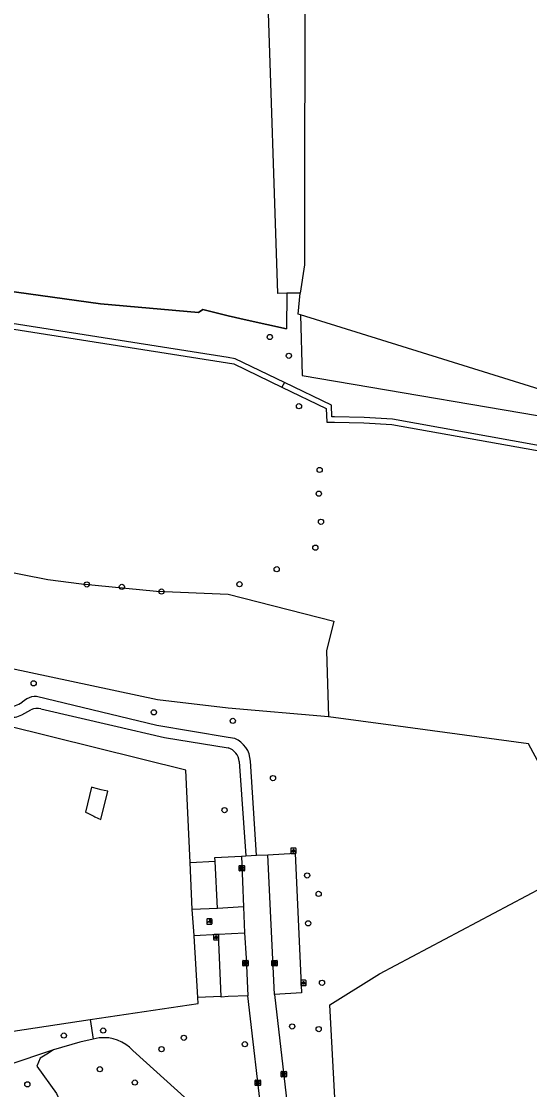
# Model space of a CAD drawing. Extents: x 160203 to 161526, y 379529 to 381797.
# Drawn here: x 160961.1 to 161056.6, y 380931.5 to 381132.5 of the extents above; entities that cross this region are included whole.
import ezdxf

# ---------------------------------------------------------------- set-up
doc = ezdxf.new("R2010")
doc.units = 0
for name, color, linetype in [('IMGEO_Boom', 7, 'Continuous'), ('IMGEO_Bouwland', 7, 'Continuous'), ('IMGEO_Gemengd_bos', 7, 'Continuous'), ('IMGEO_Grasland_agrarisch', 7, 'Continuous'), ('IMGEO_Groenvoorziening', 7, 'Continuous'), ('IMGEO_Haag', 7, 'Continuous'), ('IMGEO_Hek', 7, 'Continuous'), ('IMGEO_Houtwal', 7, 'Continuous'), ('IMGEO_Kolk', 7, 'Continuous'), ('IMGEO_Lichtpunt', 7, 'Continuous'), ('IMGEO_Loofbos', 7, 'Continuous'), ('IMGEO_Pand', 7, 'Continuous'), ('IMGEO_Parkeervlak_open', 7, 'Continuous'), ('IMGEO_Poller', 7, 'Continuous'), ('IMGEO_Rijbaan_lokaal_gesloten', 7, 'Continuous'), ('IMGEO_Rioolput', 7, 'Continuous'), ('IMGEO_Voetpad_halfverhard', 7, 'Continuous'), ('IMGEO_Voetpad_open', 7, 'Continuous')]:
    doc.layers.add(name, color=color, linetype=linetype)

msp = doc.modelspace()

# ---------------------------------------------------------------- linework, layer by layer
at = {"layer": 'IMGEO_Boom'}
for centre in [(161007.79, 381073.08), (161011.38, 381069.55), (161013.28, 381060.07), (161017.16, 381048.08), (161017.01, 381043.61), (161017.42, 381038.33), (161016.36, 381033.45), (161009.1, 381029.41), (160973.43, 381026.55), (160980.01, 381026.09), (160987.44, 381025.21), (161002.1, 381026.58), (160963.42, 381007.95), (160986.01, 381002.49), (161000.84, 381000.88), (161008.4, 380990.11), (160999.29, 380984.09), (161014.81, 380971.8), (161016.98, 380968.33), (161015.01, 380962.8), (161017.61, 380951.62), (160976.49, 380942.64), (161012.01, 380943.4), (161016.99, 380942.91), (160969.11, 380941.7), (160991.66, 380941.27), (160987.45, 380939.13), (161003.11, 380940.06), (160975.86, 380935.36), (160962.24, 380932.51), (160982.45, 380932.86)]:
    msp.add_circle(centre, 0.489, dxfattribs=at)
at = {"layer": 'IMGEO_Bouwland'}
for points in [[(161010.97, 381081.3), (161010.95, 381074.65), (161003.55, 381076.23), (161000, 381077.09), (160995.21, 381078.26), (160994.38, 381077.68), (160975.97, 381079.3), (160943.93, 381083.76), (160939.3, 381085.02), (160993.95, 381250), (160994.1, 381250.44), (160995.16, 381250.16), (160995.77, 381250), (161000, 381248.89), (161006.71, 381247.12)], [(161013.59, 381077.26), (161013.12, 381077.39), (161013.49, 381081.36)], [(161068.04, 381060.28), (161013.59, 381077.26)]]:
    msp.add_lwpolyline(points, dxfattribs=at)
at = {"layer": 'IMGEO_Gemengd_bos'}
for points in [[(161018.8, 381001.64), (161000, 381003.3), (160986.68, 381004.85), (160950.47, 381012.57), (160935.11, 381017.02), (160920.81, 381022.1), (160918.39, 381024.25), (160922.87, 381036.49)], [(160922.87, 381036.49), (160941.6, 381032.67), (160951.77, 381030.31), (160966.1, 381027.45), (160972.41, 381026.64), (160986.5, 381025.29), (161000, 381024.69), (161019.82, 381019.66), (161018.47, 381014.06), (161018.8, 381001.64)]]:
    msp.add_lwpolyline(points, dxfattribs=at)
at = {"layer": 'IMGEO_Grasland_agrarisch'}
msp.add_lwpolyline([(161068.31, 380974.47), (161056.42, 380996.59), (161031, 381000), (161018.8, 381001.64)], dxfattribs=at)
at = {"layer": 'IMGEO_Groenvoorziening'}
for points in [[(161013.59, 381077.26), (161013.86, 381065.85), (161067.7, 381056.71), (161068.04, 381060.28)], [(160938.04, 380939.26), (160974.07, 380944.7)], [(160967.13, 380939), (160949.39, 380933.08), (160944.09, 380932.51), (160939.23, 380932.22)]]:
    msp.add_lwpolyline(points, dxfattribs=at)
at = {"layer": 'IMGEO_Haag'}
for points in [[(161010.57, 381064.52), (161001.32, 381068.97), (161000, 381069.23), (160941.43, 381078.44), (160937.19, 381078.73), (160936.75, 381077.75)], [(160936.75, 381077.75), (160941.32, 381077.44), (161001.01, 381068.01), (161010.08, 381063.64)], [(161010.57, 381064.52), (161010.08, 381063.64)], [(161010.08, 381063.64), (161018.4, 381059.63), (161018.52, 381057.08), (161019.99, 381057.05), (161025.46, 381056.97), (161030.75, 381056.62), (161057.71, 381051.79), (161080.84, 381047.41)], [(161092.15, 381046.67), (161089.15, 381047.04), (161082.69, 381048.08), (161057.89, 381052.77), (161030.88, 381057.61), (161025.51, 381057.97), (161019.96, 381058.05), (161019.48, 381058.06), (161019.37, 381060.27), (161010.57, 381064.52)]]:
    msp.add_lwpolyline(points, dxfattribs=at)
at = {"layer": 'IMGEO_Hek'}
msp.add_lwpolyline([(160995.16, 381250.16), (160994.1, 381250.44), (160993.95, 381250), (160939.3, 381085.02), (160943.93, 381083.76), (160975.97, 381079.3), (160994.38, 381077.68), (160995.21, 381078.26), (161000, 381077.09), (161003.55, 381076.23), (161010.95, 381074.65)], dxfattribs=at)
at = {"layer": 'IMGEO_Houtwal'}
for points in [[(161010.97, 381081.3), (161009.28, 381081.26), (161007.34, 381139.77), (161006.78, 381168.69), (161006.96, 381196.82), (161010.41, 381196.55)], [(161013.52, 381196.31), (161014.4, 381147.63), (161014.3, 381086.66), (161013.49, 381081.36)], [(161013.49, 381081.36), (161010.97, 381081.3)]]:
    msp.add_lwpolyline(points, dxfattribs=at)
at = {"layer": 'IMGEO_Kolk'}
for p, q in [((161002.73, 380954.89), (161002.73, 380955.74)), ((161002.81, 380955.81), (161003.66, 380955.81)), ((161003.22, 380955.59), (161003.25, 380955.59)), ((161003.24, 380955.03), (161003.22, 380955.03)), ((161003.73, 380955.74), (161003.73, 380954.89)), ((161008.21, 380954.89), (161008.21, 380955.74)), ((161008.28, 380955.81), (161009.13, 380955.81)), ((161008.69, 380955.59), (161008.72, 380955.59)), ((161008.72, 380955.03), (161008.69, 380955.03)), ((161009.21, 380955.74), (161009.21, 380954.89)), ((161003.66, 380954.81), (161002.81, 380954.81)), ((161009.13, 380954.81), (161008.28, 380954.81)), ((161009.99, 380934.93), (161010.84, 380934.93)), ((161005.04, 380932.39), (161005.04, 380933.25)), ((161005.12, 380933.32), (161005.97, 380933.32)), ((161005.53, 380933.1), (161005.55, 380933.1)), ((161006.04, 380933.25), (161006.04, 380932.39)), ((161009.91, 380934), (161009.91, 380934.85)), ((161010.84, 380933.93), (161009.99, 380933.93)), ((161010.4, 380934.71), (161010.43, 380934.71)), ((161010.42, 380934.15), (161010.4, 380934.15)), ((161010.91, 380934.85), (161010.91, 380934)), ((161005.97, 380932.32), (161005.12, 380932.32)), ((161005.55, 380932.54), (161005.53, 380932.54))]:
    msp.add_line(p, q, dxfattribs=at)
for points in [[(161002.73, 380954.89), (161002.73, 380955.74)], [(161002.81, 380955.81), (161003.66, 380955.81)], [(161003.05, 380955.51), (161003.18, 380955.51), (161003.18, 380955.36), (161003.31, 380955.51), (161003.47, 380955.51), (161003.32, 380955.36), (161003.48, 380955.11), (161003.32, 380955.11), (161003.24, 380955.28), (161003.18, 380955.21), (161003.18, 380955.11), (161003.05, 380955.11), (161003.05, 380955.51)], [(161003.73, 380955.74), (161003.73, 380954.89)], [(161008.21, 380954.89), (161008.21, 380955.74)], [(161008.28, 380955.81), (161009.13, 380955.81)], [(161008.53, 380955.51), (161008.65, 380955.51), (161008.65, 380955.36), (161008.78, 380955.51), (161008.94, 380955.51), (161008.8, 380955.36), (161008.95, 380955.11), (161008.8, 380955.11), (161008.71, 380955.28), (161008.65, 380955.21), (161008.65, 380955.11), (161008.53, 380955.11), (161008.53, 380955.51)], [(161009.21, 380955.74), (161009.21, 380954.89)], [(161003.66, 380954.81), (161002.81, 380954.81)], [(161009.13, 380954.81), (161008.28, 380954.81)], [(161009.99, 380934.93), (161010.84, 380934.93)], [(161005.04, 380932.39), (161005.04, 380933.25)], [(161005.12, 380933.32), (161005.97, 380933.32)], [(161005.36, 380933.02), (161005.49, 380933.02), (161005.49, 380932.87), (161005.61, 380933.02), (161005.78, 380933.02), (161005.63, 380932.87), (161005.79, 380932.62), (161005.63, 380932.62), (161005.55, 380932.79), (161005.49, 380932.72), (161005.49, 380932.62), (161005.36, 380932.62), (161005.36, 380933.02)], [(161006.04, 380933.25), (161006.04, 380932.39)], [(161009.91, 380934), (161009.91, 380934.85)], [(161010.84, 380933.93), (161009.99, 380933.93)], [(161010.23, 380934.63), (161010.36, 380934.63), (161010.36, 380934.47), (161010.49, 380934.63), (161010.65, 380934.63), (161010.5, 380934.48), (161010.66, 380934.23), (161010.5, 380934.23), (161010.42, 380934.39), (161010.36, 380934.32), (161010.36, 380934.23), (161010.23, 380934.23), (161010.23, 380934.63)], [(161010.91, 380934.85), (161010.91, 380934)], [(161005.97, 380932.32), (161005.12, 380932.32)]]:
    msp.add_lwpolyline(points, dxfattribs=at)
for centre, start, end in [((161002.81, 380955.74), 91.552, 178.448), ((161002.81, 380955.74), 91.552, 178.448), ((161003.66, 380955.74), 1.552, 88.448), ((161003.66, 380955.74), 1.552, 88.448), ((161008.28, 380955.74), 91.552, 178.448), ((161008.28, 380955.74), 91.552, 178.448), ((161009.13, 380955.74), 1.552, 88.448), ((161009.13, 380955.74), 1.552, 88.448), ((161002.81, 380954.89), 181.552, 268.448), ((161002.81, 380954.89), 181.552, 268.448), ((161003.66, 380954.89), 271.552, 358.448), ((161003.66, 380954.89), 271.552, 358.448), ((161008.28, 380954.89), 181.552, 268.448), ((161008.28, 380954.89), 181.552, 268.448), ((161009.13, 380954.89), 271.552, 358.448), ((161009.13, 380954.89), 271.552, 358.448), ((161009.99, 380934.85), 91.552, 178.448), ((161009.99, 380934.85), 91.552, 178.448), ((161010.84, 380934.85), 1.552, 88.448), ((161010.84, 380934.85), 1.552, 88.448), ((161005.12, 380933.25), 91.552, 178.448), ((161005.12, 380933.25), 91.552, 178.448), ((161005.97, 380933.25), 1.552, 88.448), ((161005.97, 380933.25), 1.552, 88.448), ((161009.99, 380934), 181.552, 268.448), ((161009.99, 380934), 181.552, 268.448), ((161010.84, 380934), 271.552, 358.448), ((161010.84, 380934), 271.552, 358.448), ((161005.12, 380932.4), 181.552, 268.448), ((161005.12, 380932.4), 181.552, 268.448), ((161005.97, 380932.4), 271.552, 358.448), ((161005.97, 380932.4), 271.552, 358.448)]:
    msp.add_arc(centre, 0.0765, start, end, dxfattribs=at)
for centre, major_axis, ratio, start_param, end_param in [((161003.22, 380955.31), (-0.387, 0.002), 0.722429, 4.712389, 7.853982), ((161003.24, 380955.31), (-0.39, 0.002), 0.717154, 1.570796, 4.712389), ((161008.69, 380955.31), (-0.387, 0.002), 0.722429, 4.712389, 7.853982), ((161008.72, 380955.31), (-0.39, 0.002), 0.717154, 1.570796, 4.712389), ((161005.53, 380932.82), (-0.387, 0.002), 0.722429, 4.712389, 7.853982), ((161005.55, 380932.82), (-0.39, 0.002), 0.717154, 1.570796, 4.712389), ((161010.4, 380934.43), (-0.387, 0.002), 0.722429, 4.712389, 7.853982), ((161010.42, 380934.43), (-0.39, 0.002), 0.717154, 1.570796, 4.712389)]:
    msp.add_ellipse(centre, major_axis=major_axis, ratio=ratio, start_param=start_param, end_param=end_param, dxfattribs=at)
at = {"layer": 'IMGEO_Lichtpunt'}
for p, q in [((161011.74, 380976.84), (161011.74, 380976.03)), ((161011.74, 380976.84), (161011.74, 380976.03)), ((161012.64, 380976.93), (161011.83, 380976.93)), ((161012.64, 380976.93), (161011.83, 380976.93)), ((161011.83, 380975.94), (161012.64, 380975.94)), ((161011.83, 380975.94), (161012.64, 380975.94)), ((161012.74, 380976.03), (161012.74, 380976.84)), ((161012.74, 380976.03), (161012.74, 380976.84)), ((160997.24, 380960.6), (160997.24, 380959.79)), ((160997.24, 380960.6), (160997.24, 380959.79)), ((160998.15, 380960.69), (160997.34, 380960.69)), ((160998.15, 380960.69), (160997.34, 380960.69)), ((160997.34, 380959.7), (160998.15, 380959.7)), ((160997.34, 380959.7), (160998.15, 380959.7)), ((160998.24, 380959.79), (160998.24, 380960.6)), ((160998.24, 380959.79), (160998.24, 380960.6)), ((161013.63, 380951.99), (161013.63, 380951.18)), ((161013.63, 380951.99), (161013.63, 380951.18)), ((161014.53, 380952.09), (161013.73, 380952.09)), ((161014.53, 380952.09), (161013.73, 380952.09)), ((161013.73, 380951.09), (161014.53, 380951.09)), ((161013.73, 380951.09), (161014.53, 380951.09)), ((161014.63, 380951.18), (161014.63, 380951.99)), ((161014.63, 380951.18), (161014.63, 380951.99))]:
    msp.add_line(p, q, dxfattribs=at)
for points in [[(161012.11, 380976.5), (161012.15, 380976.47), (161011.97, 380976.21), (161011.93, 380976.24), (161012.11, 380976.5)], [(161012.22, 380976.45), (161012.26, 380976.45), (161012.26, 380976.13), (161012.22, 380976.13), (161012.22, 380976.45)], [(161012.33, 380976.47), (161012.36, 380976.5), (161012.55, 380976.24), (161012.51, 380976.21), (161012.33, 380976.47)], [(160997.62, 380960.26), (160997.66, 380960.24), (160997.47, 380959.97), (160997.43, 380960), (160997.62, 380960.26)], [(160997.72, 380960.22), (160997.77, 380960.22), (160997.77, 380959.89), (160997.72, 380959.89), (160997.72, 380960.22)], [(160997.83, 380960.24), (160997.87, 380960.26), (160998.05, 380960), (160998.02, 380959.97), (160997.83, 380960.24)], [(161014.01, 380951.65), (161014.05, 380951.63), (161013.86, 380951.36), (161013.82, 380951.39), (161014.01, 380951.65)], [(161014.11, 380951.61), (161014.16, 380951.61), (161014.16, 380951.28), (161014.11, 380951.28), (161014.11, 380951.61)], [(161014.22, 380951.63), (161014.26, 380951.65), (161014.44, 380951.39), (161014.41, 380951.36), (161014.22, 380951.63)]]:
    msp.add_lwpolyline(points, dxfattribs=at)
for centre in [(161012.24, 380976.64), (160997.74, 380960.4), (161014.13, 380951.79)]:
    msp.add_circle(centre, 0.0994, dxfattribs=at)
for centre, start, end in [((161011.83, 380976.84), 90, 180), ((161011.83, 380976.84), 90, 180), ((161011.83, 380976.03), 180, 270), ((161011.83, 380976.03), 180, 270), ((161012.64, 380976.84), 0, 90), ((161012.64, 380976.84), 0, 90), ((161012.64, 380976.03), 270, 0), ((161012.64, 380976.03), 270, 360), ((160997.34, 380960.6), 90, 180), ((160997.34, 380960.6), 90, 180), ((160997.34, 380959.79), 180, 270), ((160997.34, 380959.79), 180, 270), ((160998.15, 380960.6), 0, 90), ((160998.15, 380960.6), 0, 90), ((160998.15, 380959.79), 270, 0), ((160998.15, 380959.79), 270, 360), ((161013.73, 380951.99), 90, 180), ((161013.73, 380951.99), 90, 180), ((161013.73, 380951.18), 180, 270), ((161013.73, 380951.18), 180, 270), ((161014.53, 380951.99), 0, 90), ((161014.53, 380951.99), 0, 90), ((161014.53, 380951.18), 270, 0), ((161014.53, 380951.18), 270, 360)]:
    msp.add_arc(centre, 0.0946, start, end, dxfattribs=at)
at = {"layer": 'IMGEO_Loofbos'}
for points in [[(160992.81, 380974.25), (160992.03, 380991.59), (160958.22, 381000), (160930.49, 381007.05), (160930.04, 381006.19)], [(161047.8, 380926.38), (161020.33, 380924.17), (161019.1, 380947.49), (161028.39, 380953.31), (161068.31, 380974.47)], [(160974.07, 380944.7), (160994.32, 380947.75), (160994.25, 380948.88)], [(160974.07, 380944.7), (160974.62, 380940.99)], [(160974.62, 380940.99), (160972.09, 380940.44), (160967.13, 380939)], [(160975.76, 380941.24), (160974.62, 380940.99)], [(160967.13, 380939), (160965.9, 380938.18), (160964.62, 380937.45), (160964.05, 380935.93), (160967.74, 380930.81), (160971.95, 380921.19), (160967.34, 380908.65)], [(161006.46, 380924.83), (161001.03, 380924.54), (161000, 380924.65), (160998.35, 380924.82), (160996.27, 380926.02), (160982.06, 380938.86)]]:
    msp.add_lwpolyline(points, dxfattribs=at)
msp.add_arc((160976.62, 380933.99), 7.3, 41.7849, 96.7567, dxfattribs=at)
at = {"layer": 'IMGEO_Pand'}
msp.add_lwpolyline([(160976.02, 380982.35), (160977.34, 380987.65), (160976.69, 380987.81), (160976.14, 380987.94), (160975.14, 380988.18), (160974.76, 380988.27), (160974.3, 380988.38), (160973.14, 380983.71), (160973.58, 380983.5), (160974.73, 380982.96), (160974.94, 380982.86), (160976.02, 380982.35)], dxfattribs=at)
at = {"layer": 'IMGEO_Parkeervlak_open'}
for points in [[(160997.53, 380974.52), (160997.5, 380975.18), (161000, 380975.31), (161002.48, 380975.45)], [(161007.42, 380975.7), (161012.54, 380975.97), (161013.77, 380949.74), (161008.7, 380949.39)], [(161003.67, 380949.19), (161000, 380949.01), (160998.67, 380948.94), (160998.67, 380949.05)]]:
    msp.add_lwpolyline(points, dxfattribs=at)
at = {"layer": 'IMGEO_Poller'}
for p, q in [((160995.94, 380963.54), (160995.94, 380962.73)), ((160995.94, 380963.54), (160995.94, 380962.73)), ((160996.84, 380963.63), (160996.04, 380963.63)), ((160996.84, 380963.63), (160996.04, 380963.63)), ((160996.94, 380962.73), (160996.94, 380963.54)), ((160996.94, 380962.73), (160996.94, 380963.54)), ((160996.04, 380962.64), (160996.84, 380962.64)), ((160996.04, 380962.64), (160996.84, 380962.64))]:
    msp.add_line(p, q, dxfattribs=at)
for points in [[(160996.58, 380962.99), (160996.07, 380962.99), (160996.49, 380963.26)], [(160996.62, 380963.36), (160996.61, 380963.29), (160996.49, 380963.49)], [(160996.49, 380963.49), (160996.72, 380963.43), (160996.65, 380963.4)], [(160996.64, 380962.82), (160996.7, 380963.05), (160996.73, 380962.98)], [(160996.77, 380962.95), (160996.84, 380962.94), (160996.64, 380962.82)]]:
    msp.add_lwpolyline(points, dxfattribs=at)
for centre, radius, start, end in [((160996.04, 380963.54), 0.0946, 90, 180), ((160996.04, 380963.54), 0.0946, 90, 180), ((160996.25, 380963.04), 0.332, 351.3247, 42.4854), ((160996.26, 380963.05), 0.476, 351.7527, 41.1691), ((160996.26, 380963.05), 0.516, 349.3569, 42.2912), ((160996.84, 380963.54), 0.0946, 0, 90), ((160996.84, 380963.54), 0.0946, 0, 90), ((160996.04, 380962.73), 0.0946, 180, 270), ((160996.04, 380962.73), 0.0946, 180, 270), ((160996.84, 380962.73), 0.0946, 270, 0), ((160996.84, 380962.73), 0.0946, 270, 0)]:
    msp.add_arc(centre, radius, start, end, dxfattribs=at)
at = {"layer": 'IMGEO_Rijbaan_lokaal_gesloten'}
for points in [[(161002.48, 380975.45), (161003.27, 380975.49)], [(161002.48, 380975.45), (161002.86, 380965.89)], [(161003.27, 380975.49), (161005.28, 380975.59)], [(161005.28, 380975.59), (161007.42, 380975.7)], [(161008.7, 380949.39), (161007.42, 380975.7)], [(161002.86, 380965.89), (161003.06, 380961)], [(161003.06, 380961), (161003.37, 380956.26), (161003.67, 380949.19)], [(161006.46, 380924.83), (161003.67, 380949.19)], [(161008.7, 380949.39), (161012, 380920.55)]]:
    msp.add_lwpolyline(points, dxfattribs=at)
at = {"layer": 'IMGEO_Rioolput'}
for p, q in [((161002.04, 380972.74), (161002.04, 380973.59)), ((161002.12, 380973.66), (161002.97, 380973.66)), ((161002.53, 380973.44), (161002.55, 380973.44)), ((161003.04, 380973.59), (161003.04, 380972.74)), ((161002.97, 380972.66), (161002.12, 380972.66)), ((161002.55, 380972.88), (161002.53, 380972.88))]:
    msp.add_line(p, q, dxfattribs=at)
for points in [[(161002.04, 380972.74), (161002.04, 380973.59)], [(161002.12, 380973.66), (161002.97, 380973.66)], [(161002.63, 380973.36), (161002.38, 380973.36), (161002.38, 380972.96)], [(161002.38, 380972.96), (161002.5, 380972.96), (161002.5, 380973.13), (161002.51, 380973.13)], [(161002.56, 380973.28), (161002.5, 380973.28), (161002.5, 380973.2)], [(161002.5, 380973.2), (161002.55, 380973.2)], [(161002.56, 380973.1), (161002.63, 380972.96), (161002.77, 380972.96), (161002.71, 380973.09)], [(161003.04, 380973.59), (161003.04, 380972.74)], [(161002.97, 380972.66), (161002.12, 380972.66)]]:
    msp.add_lwpolyline(points, dxfattribs=at)
for centre, radius, start, end in [((161002.12, 380973.59), 0.0765, 91.552, 178.448), ((161002.12, 380973.59), 0.0765, 91.552, 178.448), ((161002.51, 380973.07), 0.0533, 26.0293, 88.6989), ((161002.54, 380973.39), 0.19, 274.7715, 282.9687), ((161002.56, 380973.19), 0.0964, 77.0061, 93.1865), ((161002.58, 380973.24), 0.0378, 276.6634, 79.6772), ((161002.63, 380973.25), 0.109, 350.3612, 89.416), ((161002.63, 380973.25), 0.112, 277.5842, 350.9817), ((161002.61, 380973.04), 0.108, 29.5134, 73.7905), ((161002.97, 380973.59), 0.0765, 1.552, 88.448), ((161002.97, 380973.59), 0.0765, 1.552, 88.448), ((161002.12, 380972.74), 0.0765, 181.552, 268.448), ((161002.12, 380972.74), 0.0765, 181.552, 268.448), ((161002.97, 380972.74), 0.0765, 271.552, 358.448), ((161002.97, 380972.74), 0.0765, 271.552, 358.448)]:
    msp.add_arc(centre, radius, start, end, dxfattribs=at)
for centre, major_axis, ratio, start_param, end_param in [((161002.53, 380973.16), (-0.387, 0.002), 0.722429, 4.712389, 7.853982), ((161002.55, 380973.16), (-0.39, 0.002), 0.717154, 1.570796, 4.712389)]:
    msp.add_ellipse(centre, major_axis=major_axis, ratio=ratio, start_param=start_param, end_param=end_param, dxfattribs=at)
at = {"layer": 'IMGEO_Voetpad_halfverhard'}
for points in [[(161001.21, 380997.55), (161000, 380997.75), (160986.55, 381000), (160963.98, 381005.46)], [(160962.17, 381005.02), (160961.24, 381004.39)], [(160961.2, 381002.01), (160962.91, 381002.97)], [(160964.8, 381003.17), (160978.33, 381000), (160988.04, 380997.76), (161000, 380995.78)], [(161002.03, 380993.24), (161003.27, 380975.49)], [(161005.28, 380975.59), (161004.16, 380993.33)]]:
    msp.add_lwpolyline(points, dxfattribs=at)
for centre, radius, start, end in [((160963.8, 381002.26), 3.21, 86.6874, 120.5973), ((160959.04, 381007.15), 3.53, 263.3566, 308.5226), ((160964.19, 380999.89), 3.33, 79.4415, 112.6207), ((160959.32, 381005.55), 4, 260.8134, 297.9265), ((160999.36, 380993.13), 4.8, 2.3991, 67.2968), ((160999.13, 380993), 2.92, 4.732, 72.5986)]:
    msp.add_arc(centre, radius, start, end, dxfattribs=at)
at = {"layer": 'IMGEO_Voetpad_open'}
for points in [[(160992.81, 380974.25), (160997.53, 380974.52)], [(160993.21, 380965.37), (160992.81, 380974.25)], [(160997.97, 380965.59), (160997.53, 380974.52)], [(160997.97, 380965.59), (160993.21, 380965.37)], [(160993.57, 380960.53), (160993.21, 380965.37)], [(161002.86, 380965.89), (160997.97, 380965.59)], [(160998.17, 380960.77), (161003.06, 380961)], [(160993.57, 380960.53), (160998.17, 380960.77)], [(160994.25, 380948.88), (160993.58, 380960.43), (160993.57, 380960.53)], [(160998.67, 380949.05), (160998.17, 380960.77)], [(160998.67, 380949.05), (160994.25, 380948.88)]]:
    msp.add_lwpolyline(points, dxfattribs=at)

doc.saveas('drawing.dxf')
